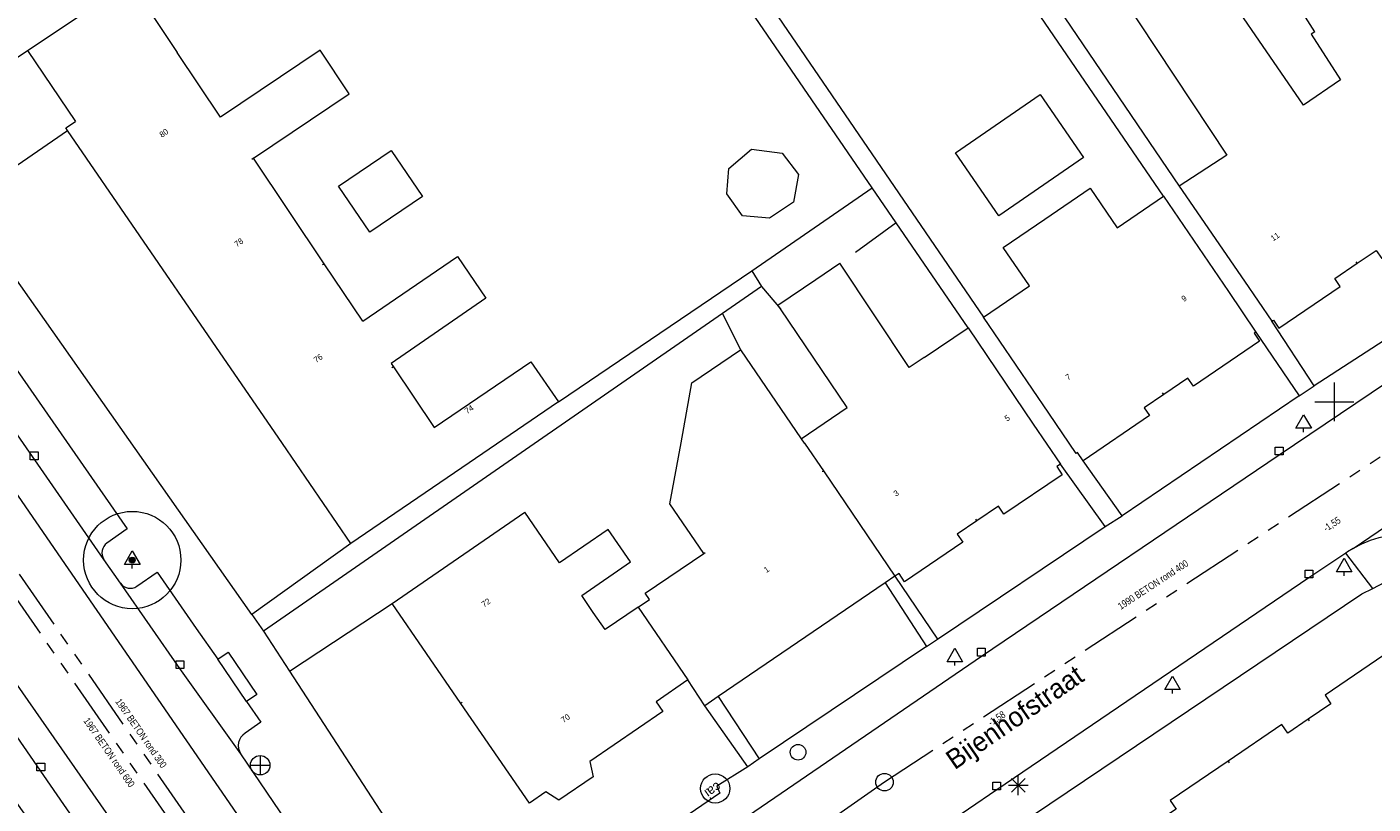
# Model space of a CAD drawing. Header units: millimetres. Extents: x 812 to 183790, y 13 to 580968.
# Tile 257 of 656: x 182815 to 182884, y 580586 to 580625. Entities that reach past the tile are written whole.
import ezdxf

# ---------------------------------------------------------------- set-up
doc = ezdxf.new("R2010")
doc.units = ezdxf.units.MM
doc.header["$LTSCALE"] = 5
for name, pattern in [('DGN1', [336.0003, 0, -336.0003]), ('DGN3', [672.0006, 448.0004, -224.0002]), ('PHANTOM2', [1.25, 0.625, -0.125, 0.125, -0.125, 0.125, -0.125])]:
    doc.linetypes.add(name, pattern=pattern)
for name, color, linetype, lineweight in [('000 BOB begin', 252, 'Continuous', 13), ('000 BOB eind', 252, 'Continuous', 13), ('000 Specificaties_S', 252, 'Continuous', 13), ('046 GEMENGD STELSEL', 252, 'PHANTOM2', 0), ('beheer openbare ruimte wegbeheer', 252, 'Continuous', 9), ('boom', 252, 'Continuous', 9), ('brandkraan -put', 252, 'Continuous', 9), ('cai-kast', 252, 'Continuous', 9), ('Grens overig bouwwerk IMGEO uitbreiding populatie', 7, 'Continuous', 0), ('Hek overige scheiding', 252, 'Continuous', 9), ('hoofdgebouw', 252, 'Continuous', 9), ('huisnummerreeks BGT', 252, 'Continuous', 9), ('inspectie- rioolput', 252, 'Continuous', 9), ('kant verharding', 252, 'Continuous', 9), ('kolk', 252, 'Continuous', 9), ('lichtmast', 252, 'Continuous', 9), ('openbaar ruimte label', 252, 'Continuous', 9), ('sluitlijn', 252, 'DGN3', 9), ('verkeersbord', 252, 'Continuous', 9), ('verkeersregelinstallatiepaal', 252, 'Continuous', 9)]:
    doc.layers.add(name, color=color, linetype=linetype, lineweight=lineweight)
for name, color, linetype, lineweight, true_color in [('bijgebouw', 1, 'Continuous', 0, 0xff0000), ('dakrand', 1, 'Continuous', 0, 0xff0000), ('scheidingsmuur', 1, 'DGN1', 13, 0xff0000)]:
    doc.layers.add(name, color=color, linetype=linetype, lineweight=lineweight, true_color=true_color)
doc.styles.add('Arial Narrow', font='Arial Narrow.shx')
doc.styles.add('Styledgn000', font='dgn000.shx')

# ---------------------------------------------------------------- blocks, each defined once
blk = doc.blocks.new('BOOM1016')
at = {"layer": 'boom', "color": 251, "linetype": 'Continuous', "lineweight": 0, "true_color": 0x696969}
blk.add_line((0, -0.433), (0, -0.233), dxfattribs=at)
at = {"layer": 'boom', "color": 251, "linetype": 'Continuous', "lineweight": 0, "true_color": 0x696969, "flags": 128}
blk.add_lwpolyline([(-0.4, -0.233), (0, 0.467), (0.4, -0.233), (-0.4, -0.233)], dxfattribs=at)
blk = doc.blocks.new('SKOLK1570')
at = {"layer": 'kolk', "color": 251, "linetype": 'Continuous', "lineweight": 0, "true_color": 0x696969, "flags": 128}
blk.add_lwpolyline([(-0.2, 0.4), (0.2, 0.4), (0.2, 0), (-0.2, 0), (-0.2, 0.4)], dxfattribs=at)
blk = doc.blocks.new('BOOM1396')
at = {"layer": 'boom', "color": 251, "linetype": 'Continuous', "lineweight": 0, "true_color": 0x696969}
blk.add_line((0, -0.433), (0, -0.233), dxfattribs=at)
at = {"layer": 'boom', "color": 251, "linetype": 'Continuous', "lineweight": 0, "true_color": 0x696969, "flags": 128}
blk.add_lwpolyline([(-0.4, -0.233), (0, 0.467), (0.4, -0.233), (-0.4, -0.233)], dxfattribs=at)
blk = doc.blocks.new('LANTP861')
at = {"layer": 'lichtmast', "color": 251, "linetype": 'Continuous', "lineweight": 0, "true_color": 0x696969}
for p, q in [((-0.5, 0), (0.5, 0.001)), ((0.354, -0.354), (-0.354, 0.354)), ((-0.354, -0.354), (0.354, 0.354)), ((0, -0.5), (0, 0.5))]:
    blk.add_line(p, q, dxfattribs=at)
blk = doc.blocks.new('BOOM1943')
at = {"layer": 'boom', "color": 251, "linetype": 'Continuous', "lineweight": 0, "true_color": 0x696969}
blk.add_line((0, -0.433), (0, -0.233), dxfattribs=at)
at = {"layer": 'boom', "color": 251, "linetype": 'Continuous', "lineweight": 0, "true_color": 0x696969, "flags": 128}
blk.add_lwpolyline([(-0.4, -0.233), (0, 0.467), (0.4, -0.233), (-0.4, -0.233)], dxfattribs=at)
blk = doc.blocks.new('RIOOLP812')
at = {"layer": 'inspectie- rioolput', "color": 251, "linetype": 'Continuous', "lineweight": 0, "true_color": 0x696969}
blk.add_circle((0, 0), 0.9, dxfattribs=at)
blk = doc.blocks.new('SKOLK2537')
at = {"layer": 'kolk', "color": 251, "linetype": 'Continuous', "lineweight": 0, "true_color": 0x696969, "flags": 128}
blk.add_lwpolyline([(-0.2, 0.4), (0.2, 0.4), (0.2, 0), (-0.2, 0), (-0.2, 0.4)], dxfattribs=at)
blk = doc.blocks.new('VERKL46')
at = {"layer": 'verkeersregelinstallatiepaal', "color": 251, "linetype": 'Continuous', "lineweight": 0, "true_color": 0x696969, "flags": 128}
for points in [[(-0.5, 0), (0.5, 0)], [(0, 0.5), (0, -0.5)]]:
    blk.add_lwpolyline(points, dxfattribs=at)
at = {"layer": 'verkeersregelinstallatiepaal', "color": 251, "linetype": 'Continuous', "lineweight": 0, "true_color": 0x696969}
blk.add_circle((0, 0), 0.5, dxfattribs=at)
blk = doc.blocks.new('BOOM2052')
at = {"layer": 'boom', "color": 251, "linetype": 'Continuous', "lineweight": 0, "true_color": 0x696969}
blk.add_line((0, -0.433), (0, -0.233), dxfattribs=at)
at = {"layer": 'boom', "color": 251, "linetype": 'Continuous', "lineweight": 0, "true_color": 0x696969, "flags": 128}
blk.add_lwpolyline([(-0.4, -0.233), (0, 0.467), (0.4, -0.233), (-0.4, -0.233)], dxfattribs=at)
blk = doc.blocks.new('VERKB205')
at = {"layer": 'verkeersbord', "color": 251, "linetype": 'Continuous', "lineweight": 0, "true_color": 0x696969}
for p, q in [((0, 1), (0, -1)), ((-1, 0), (1, 0))]:
    blk.add_line(p, q, dxfattribs=at)
blk = doc.blocks.new('BRANDK226')
at = {"layer": 'brandkraan -put', "color": 251, "linetype": 'Continuous', "lineweight": 0, "true_color": 0x696969}
blk.add_circle((0, 0), 0.4, dxfattribs=at)
blk = doc.blocks.new('SKOLK3536')
at = {"layer": 'kolk', "color": 251, "linetype": 'Continuous', "lineweight": 0, "true_color": 0x696969, "flags": 128}
blk.add_lwpolyline([(-0.2, 0.4), (0.2, 0.4), (0.2, 0), (-0.2, 0), (-0.2, 0.4)], dxfattribs=at)
blk = doc.blocks.new('SKOLK3552')
at = {"layer": 'kolk', "color": 251, "linetype": 'Continuous', "lineweight": 0, "true_color": 0x696969, "flags": 128}
blk.add_lwpolyline([(-0.2, 0.4), (0.2, 0.4), (0.2, 0), (-0.2, 0), (-0.2, 0.4)], dxfattribs=at)
blk = doc.blocks.new('SKOLK3829')
at = {"layer": 'kolk', "color": 251, "linetype": 'Continuous', "lineweight": 0, "true_color": 0x696969, "flags": 128}
blk.add_lwpolyline([(-0.2, 0.4), (0.2, 0.4), (0.2, 0), (-0.2, 0), (-0.2, 0.4)], dxfattribs=at)
blk = doc.blocks.new('CAITR255')
at = {"layer": 'cai-kast', "color": 251, "linetype": 'Continuous', "lineweight": 0, "true_color": 0x696969}
blk.add_circle((-0.019, -0.013), 0.75, dxfattribs=at)
at = {"layer": 'cai-kast', "color": 251, "linetype": 'Continuous', "lineweight": 0, "true_color": 0x696969, "insert": (-0.131, -0.092), "char_height": 0.5, "attachment_point": 5, "rotation": 215.13615, "line_spacing_factor": 0.8, "style": 'Styledgn000'}
blk.add_mtext('{\\C251;cai}', dxfattribs=at)
blk = doc.blocks.new('BOOM3294')
at = {"layer": 'boom', "color": 251, "linetype": 'Continuous', "lineweight": 0, "true_color": 0x696969}
blk.add_line((0, -0.433), (0, -0.233), dxfattribs=at)
at = {"layer": 'boom', "color": 251, "linetype": 'Continuous', "lineweight": 0, "true_color": 0x696969, "flags": 128}
blk.add_lwpolyline([(-0.4, -0.233), (0, 0.467), (0.4, -0.233), (-0.4, -0.233)], dxfattribs=at)
blk = doc.blocks.new('SKOLK4228')
at = {"layer": 'kolk', "color": 251, "linetype": 'Continuous', "lineweight": 0, "true_color": 0x696969, "flags": 128}
blk.add_lwpolyline([(-0.2, 0.4), (0.2, 0.4), (0.2, 0), (-0.2, 0), (-0.2, 0.4)], dxfattribs=at)
blk = doc.blocks.new('SKOLK4566')
at = {"layer": 'kolk', "color": 251, "linetype": 'Continuous', "lineweight": 0, "true_color": 0x696969, "flags": 128}
blk.add_lwpolyline([(-0.2, 0.4), (0.2, 0.4), (0.2, 0), (-0.2, 0), (-0.2, 0.4)], dxfattribs=at)
blk = doc.blocks.new('BOOM')
at = {"ltscale": 0.1}
h = blk.add_hatch(color=256, dxfattribs=at)
edge = h.paths.add_edge_path()
edge.add_arc((0, 0), 0.15, 0, 360)
for radius in [2.5, 0.045]:
    blk.add_circle((0, 0), radius)
blk.add_circle((0, 0), 0.15, dxfattribs=at)

msp = doc.modelspace()

# ---------------------------------------------------------------- linework, layer by layer
at = {"layer": '046 GEMENGD STELSEL', "flags": 128}
for points in [[(182833.863, 580568.935), (182833.093, 580569.318), (182806.672, 580607.517), (182806.587, 580608.358)], [(182833.863, 580568.935), (182833.819, 580569.797), (182807.343, 580607.99), (182806.587, 580608.358)], [(182887.806, 580605.404), (182859.19, 580586.653)], [(182859.19, 580586.653), (182833.863, 580568.935)]]:
    msp.add_lwpolyline(points, dxfattribs=at)
at = {"layer": 'beheer openbare ruimte wegbeheer', "color": 251, "lineweight": 0, "true_color": 0x696969}
for points in [[(182803.208, 580617.97), (182840.466, 580563.866)], [(182884.291, 580596.609), (182882.901, 580598.418)]]:
    msp.add_lwpolyline(points, dxfattribs=at)
at = {"layer": 'beheer openbare ruimte wegbeheer', "color": 251, "lineweight": 0, "true_color": 0x696969, "flags": 128}
for points in [[(182798.819, 580614.703), (182807.13, 580602.536), (182814.498, 580591.813), (182825.308, 580576.285), (182835.815, 580560.655)], [(182883.278, 580598.661), (182890.078, 580603.272), (182895.57, 580606.886)]]:
    msp.add_lwpolyline(points, dxfattribs=at)
at = {"layer": 'bijgebouw', "color": 251, "lineweight": 0, "true_color": 0x696969, "flags": 128}
msp.add_lwpolyline([(182832.74, 580614.901), (182831.133, 580617.276), (182833.843, 580619.109), (182835.45, 580616.734), (182832.74, 580614.901)], dxfattribs=at)
at = {"layer": 'dakrand', "color": 251, "lineweight": 0, "true_color": 0x696969}
msp.add_lwpolyline([(182881.304, 580625.198), (182878.763, 580629.227)], dxfattribs=at)
at = {"layer": 'dakrand', "color": 251, "lineweight": 0, "true_color": 0x696969, "flags": 128}
for points in [[(182832.38, 580610.329), (182834.763, 580611.953), (182837.252, 580613.654), (182838.693, 580611.523), (182833.836, 580608.163)], [(182861.239, 580608.472), (182860.464, 580607.95), (182856.894, 580613.313)]]:
    msp.add_lwpolyline(points, dxfattribs=at)
at = {"layer": 'Grens overig bouwwerk IMGEO uitbreiding populatie', "color": 251, "lineweight": 0, "true_color": 0x696969, "flags": 128}
for points in [[(182865.076, 580615.742), (182862.842, 580618.98), (182867.187, 580621.978), (182869.421, 580618.74), (182865.076, 580615.742)], [(182853.289, 580615.623), (182851.891, 580615.744), (182851.086, 580616.877), (182851.192, 580618.169), (182852.352, 580619.178), (182853.931, 580618.958), (182854.771, 580617.87), (182854.513, 580616.446), (182853.289, 580615.623)]]:
    msp.add_lwpolyline(points, dxfattribs=at)
at = {"layer": 'Hek overige scheiding', "color": 251, "lineweight": 0, "true_color": 0x696969}
for points in [[(182852.367, 580612.927), (182858.558, 580617.19)], [(182859.793, 580615.387), (182857.709, 580613.866)], [(182852.869, 580612.111), (182853.845, 580610.967)], [(182850.862, 580610.722), (182851.79, 580608.86)]]:
    msp.add_lwpolyline(points, dxfattribs=at)
at = {"layer": 'hoofdgebouw', "color": 251, "lineweight": 0, "true_color": 0x696969, "flags": 128}
for points in [[(182872.453, 580629.767), (182870.457, 580628.413), (182876.791, 580618.868), (182874.336, 580617.264)], [(182882.624, 580622.729), (182880.731, 580621.425), (182875.198, 580629.49), (182873.408, 580628.287)], [(182881.304, 580625.198), (182881.117, 580625.076), (182882.624, 580622.729)], [(182826.752, 580618.7), (182831.681, 580622.014), (182830.179, 580624.248), (182825.072, 580620.814), (182822.837, 580624.139)], [(182817.207, 580620.133), (182817.12, 580620.26), (182817.606, 580620.595)], [(182867.432, 580615.579), (182869.766, 580617.17), (182871.157, 580615.129), (182873.538, 580616.752)], [(182864.281, 580610.537), (182866.644, 580612.148), (182865.297, 580614.123), (182867.432, 580615.579)], [(182883.489, 580613.305), (182884.47, 580613.97), (182884.75, 580613.56), (182887.89, 580615.68)], [(182879.18, 580610.39), (182879.46, 580609.97), (182882.61, 580612.11), (182882.33, 580612.52), (182883.489, 580613.305)], [(182853.845, 580610.967), (182853.716, 580611.158), (182855.665, 580612.48)], [(182854.903, 580604.296), (182857.277, 580605.906), (182853.845, 580610.967)], [(182878.28, 580609.77), (182878.19, 580609.71), (182878.47, 580609.3), (182875.07, 580606.99), (182874.78, 580607.41), (182873.541, 580606.569)], [(182848.735, 580604.083), (182849.295, 580607.158), (182851.79, 580608.86)], [(182833.955, 580607.986), (182836.05, 580604.87), (182841.02, 580608.25), (182842.43, 580606.19)], [(182873.541, 580606.569), (182872.54, 580605.89), (182872.82, 580605.48), (182869.41, 580603.16)], [(182869.41, 580603.16), (182869.12, 580603.58), (182869.04, 580603.53), (182867.64, 580605.61)], [(182849.898, 580598.392), (182848.164, 580600.945), (182848.735, 580604.083)], [(182854.903, 580604.296), (182855.063, 580604.061), (182855.08, 580604.072), (182856.087, 580602.595)], [(182868.24, 580602.99), (182868.05, 580602.86), (182868.33, 580602.44), (182865.33, 580600.42), (182865.05, 580600.83), (182863.945, 580600.079)], [(182844.225, 580595.376), (182843.627, 580596.248), (182846.133, 580597.968), (182844.992, 580599.63), (182842.494, 580597.916), (182840.7, 580600.53)], [(182863.945, 580600.079), (182862.93, 580599.39), (182863.21, 580598.98), (182860.22, 580596.95), (182859.94, 580597.37), (182859.73, 580597.23)], [(182846.523, 580595.644), (182847.107, 580596.041), (182846.895, 580596.353), (182849.898, 580598.392)], [(182846.523, 580595.644), (182844.836, 580594.486), (182844.225, 580595.376)], [(182890.04, 580580.47), (182886.72, 580585.23), (182889.15, 580586.88), (182886.382, 580590.773), (182886.43, 580590.84), (182884.86, 580593.17), (182881.84, 580591.12), (182882.14, 580590.68), (182880.97, 580589.884)], [(182849.089, 580591.905), (182847.451, 580590.781), (182847.798, 580590.276), (182844.053, 580587.706)], [(182880.97, 580589.884), (182879.92, 580589.17), (182879.62, 580589.61), (182876.857, 580587.733)], [(182844.053, 580587.706), (182844.21, 580586.92), (182842.46, 580585.72), (182841.79, 580586.153)], [(182876.857, 580587.733), (182873.88, 580585.71), (182874.18, 580585.27), (182873.075, 580584.523)]]:
    msp.add_lwpolyline(points, dxfattribs=at)
at = {"layer": 'hoofdgebouw', "color": 251, "lineweight": 0, "true_color": 0x696969}
for points in [[(182815.146, 580624.235), (182820.427, 580627.758)], [(182820.427, 580627.758), (182822.837, 580624.139)], [(182815.146, 580624.235), (182817.606, 580620.595)], [(182820.924, 580614.712), (182817.207, 580620.133)], [(182830.393, 580613.284), (182826.752, 580618.7)], [(182874.336, 580617.264), (182877.7, 580612.39)], [(182873.538, 580616.752), (182876.88, 580611.85)], [(182824.628, 580609.31), (182820.924, 580614.712)], [(182832.38, 580610.329), (182830.393, 580613.284)], [(182855.665, 580612.48), (182856.894, 580613.313)], [(182877.7, 580612.39), (182879.1, 580610.33)], [(182876.88, 580611.85), (182878.28, 580609.77)], [(182867.64, 580605.61), (182864.281, 580610.537)], [(182879.1, 580610.33), (182879.18, 580610.39)], [(182861.239, 580608.472), (182863.487, 580609.996)], [(182863.487, 580609.996), (182866.84, 580605.05)], [(182828.242, 580604.041), (182824.628, 580609.31)], [(182851.79, 580608.86), (182854.903, 580604.296)], [(182833.836, 580608.163), (182833.955, 580607.986)], [(182842.43, 580606.19), (182837.46, 580602.8)], [(182866.84, 580605.05), (182868.24, 580602.99)], [(182831.76, 580598.91), (182828.242, 580604.041)], [(182837.46, 580602.8), (182831.76, 580598.91)], [(182856.087, 580602.595), (182859.73, 580597.23)], [(182833.88, 580595.83), (182840.7, 580600.53)], [(182859.73, 580597.23), (182859.223, 580596.885)], [(182859.223, 580596.885), (182850.65, 580591.056)], [(182837.41, 580590.7), (182833.88, 580595.83)], [(182846.523, 580595.644), (182849.089, 580591.905)], [(182849.95, 580590.58), (182849.089, 580591.905)], [(182850.65, 580591.056), (182849.95, 580590.58)], [(182840.94, 580585.57), (182837.41, 580590.7)], [(182841.79, 580586.153), (182840.94, 580585.57)]]:
    msp.add_lwpolyline(points, dxfattribs=at)
at = {"layer": 'kant verharding', "color": 251, "lineweight": 0, "true_color": 0x696969, "flags": 128}
for points in [[(182857.962, 580631.358), (182864.429, 580631.863), (182874.336, 580617.264)], [(182873.538, 580616.752), (182864.515, 580629.934)], [(182863.487, 580609.996), (182859.793, 580615.387), (182858.558, 580617.19), (182851.317, 580627.758), (182852.136, 580628.309), (182864.281, 580610.537)], [(182809.529, 580620.487), (182815.146, 580624.235)], [(182831.76, 580598.91), (182826.677, 580595.27), (182811.786, 580616.408), (182817.207, 580620.133)], [(182842.43, 580606.19), (182852.367, 580612.927), (182852.869, 580612.111), (182850.862, 580610.722), (182827.28, 580594.402), (182828.609, 580592.359), (182836.377, 580580.419)], [(182889.921, 580612.618), (182881.275, 580607.004), (182879.1, 580610.33)], [(182850.65, 580591.056), (182852.757, 580587.847), (182852.159, 580587.446), (182850.574, 580586.444), (182850.724, 580586.088), (182841.052, 580579.467), (182840.133, 580579.119), (182839.165, 580578.975), (182838.352, 580579.133), (182836.377, 580580.419), (182839.326, 580576.174), (182842.56, 580578.342), (182864.17, 580593.13), (182879.48, 580603.46), (182892.09, 580611.958)], [(182878.28, 580609.77), (182880.507, 580606.503), (182871.399, 580600.334), (182869.41, 580603.16)], [(182859.223, 580596.885), (182861.349, 580593.618), (182861.924, 580594.004), (182870.529, 580599.783), (182868.24, 580602.99)], [(182859.73, 580597.23), (182861.924, 580594.004)], [(182868.63, 580582.14), (182866.795, 580584.94), (182883.732, 580596.324), (182884.291, 580596.609), (182884.908, 580596.923), (182885.673, 580597.12), (182886.487, 580597.164), (182887.248, 580596.904), (182888.058, 580596.339), (182888.61, 580595.421), (182924.227, 580544.001), (182925.37, 580542.35), (182932.671, 580531.81), (182933.022, 580531.096), (182933.169, 580530.384), (182933.112, 580529.623), (182932.8, 580528.814), (182932.081, 580528.007), (182931.613, 580527.685), (182926.032, 580523.839), (182922.974, 580521.732), (182914.681, 580516.018), (182912.15, 580519.735)], [(182828.609, 580592.359), (182833.88, 580595.83)], [(182861.349, 580593.618), (182852.757, 580587.847)], [(182826.399, 580590.795), (182824.919, 580592.969)], [(182822.678, 580577.263), (182821.277, 580579.317), (182812.887, 580591.467), (182812.954, 580591.119), (182812.696, 580590.664), (182811.519, 580589.913), (182819.411, 580578.757), (182819.371, 580578.484), (182821.027, 580576.086), (182822.678, 580577.263), (182823.776, 580575.57), (182825.17, 580573.569), (182826.181, 580572.074), (182825.642, 580571.709), (182824.631, 580573.204), (182824.911, 580572.137), (182820.054, 580569.436), (182820.417, 580570.195), (182820.475, 580571.057), (182820.38, 580571.87), (182820.081, 580572.735), (182814.801, 580580.495), (182809.61, 580577.12)], [(182852.159, 580587.446), (182849.95, 580590.58)]]:
    msp.add_lwpolyline(points, dxfattribs=at)
for points in [[(182813.761, 580609.031), (182820.266, 580599.663), (182819.224, 580598.932, 0.41181), (182819.074, 580598.097)], [(182889.9, 580597.12, 0.397017), (182883.278, 580598.661), (182882.995, 580598.484), (182882.901, 580598.418), (182881.01, 580597.15), (182864.96, 580586.26), (182846.04, 580573.35), (182842.81, 580571.158), (182841.208, 580567.267), (182835.61, 580575.363), (182835.076, 580574.994), (182833.432, 580577.393), (182833.968, 580577.76), (182833.077, 580579.062), (182832.541, 580578.695), (182831.596, 580580.094), (182832.826, 580580.952), (182831.352, 580583.064), (182830.122, 580582.206), (182826.105, 580588.104), (182822.977, 580592.488), (182819.931, 580596.866), (182819.074, 580598.097), (182811.986, 580608.284)], [(182819.931, 580596.866, 0.41181), (182820.766, 580596.716), (182821.811, 580597.437), (182823.816, 580594.55), (182824.919, 580592.969), (182825.456, 580593.334), (182826.936, 580591.16), (182826.399, 580590.795), (182827.134, 580589.736), (182826.326, 580589.171, 0.411448), (182826.105, 580588.104)]]:
    msp.add_lwpolyline(points, format="xyb", dxfattribs=at)
at = {"layer": 'scheidingsmuur', "color": 251, "lineweight": 0, "ltscale": 0.1, "true_color": 0x696969, "flags": 128}
for points in [[(182883.489, 580613.305), (182874.973, 580625.961), (182874.73, 580625.797), (182873.242, 580628.176), (182873.408, 580628.287)], [(182887.89, 580615.68), (182882.984, 580622.971), (182882.624, 580622.729)], [(182880.97, 580589.884), (182886.264, 580582.027), (182888.146, 580579.257)]]:
    msp.add_lwpolyline(points, dxfattribs=at)
at = {"layer": 'scheidingsmuur', "color": 251, "lineweight": 0, "ltscale": 0.1, "true_color": 0x696969}
for points in [[(182826.752, 580618.7), (182820.924, 580614.712)], [(182873.541, 580606.569), (182867.432, 580615.579)], [(182830.393, 580613.284), (182824.628, 580609.31)], [(182863.945, 580600.079), (182855.665, 580612.48)], [(182833.955, 580607.986), (182828.242, 580604.041)], [(182856.087, 580602.595), (182848.735, 580604.083)], [(182849.898, 580598.392), (182856.087, 580602.595)], [(182837.41, 580590.7), (182844.225, 580595.376)], [(182876.857, 580587.733), (182881.166, 580581.382)]]:
    msp.add_lwpolyline(points, dxfattribs=at)
at = {"layer": 'sluitlijn', "color": 251, "lineweight": 0, "true_color": 0x696969}
for points in [[(182880.507, 580606.503), (182881.275, 580607.004)], [(182870.529, 580599.783), (182871.399, 580600.334)], [(182826.677, 580595.27), (182827.28, 580594.402)]]:
    msp.add_lwpolyline(points, dxfattribs=at)

# ---------------------------------------------------------------- block references
at = {"color": 251, "linetype": 'Continuous', "lineweight": 0, "true_color": 0x696969}
for name, p in [('VERKB205', (182882.31, 580606.19)), ('BOOM2052', (182880.733, 580605.063)), ('SKOLK4228', (182815.488, 580603.215)), ('SKOLK3829', (182879.48, 580603.46)), ('BOOM1396', (182820.527, 580598.063)), ('BOOM1943', (182882.816, 580597.692)), ('SKOLK2537', (182881.01, 580597.15)), ('BOOM1016', (182862.805, 580593.07)), ('SKOLK4566', (182864.17, 580593.13)), ('SKOLK3552', (182822.977, 580592.488)), ('BOOM3294', (182873.996, 580591.637)), ('BRANDK226', (182854.75, 580588.19)), ('SKOLK3536', (182815.826, 580587.234)), ('VERKL46', (182827.101, 580587.52)), ('CAITR255', (182850.512, 580586.34)), ('LANTP861', (182866.07, 580586.49)), ('SKOLK1570', (182864.96, 580586.26))]:
    msp.add_blockref(name, p, dxfattribs=at)
at = {"linetype": 'Continuous', "lineweight": 0, "xscale": 0.5, "yscale": 0.5}
msp.add_blockref('RIOOLP812', (182859.19, 580586.653), dxfattribs=at)
at = {"layer": 'boom'}
msp.add_blockref('BOOM', (182820.527, 580598.063), dxfattribs=at)

# ---------------------------------------------------------------- texts
at = {"layer": '000 BOB begin', "insert": (182882.206, 580599.88), "char_height": 0.36, "attachment_point": 5, "rotation": 33.23155, "line_spacing_factor": 0.6, "style": 'Arial Narrow'}
msp.add_mtext('-1,55', dxfattribs=at)
at = {"layer": '000 BOB eind', "insert": (182864.973, 580589.898), "char_height": 0.36, "attachment_point": 5, "rotation": 33.23155, "line_spacing_factor": 0.6, "style": 'Arial Narrow'}
msp.add_mtext('-1,58', dxfattribs=at)
at = {"layer": '000 Specificaties_S', "char_height": 0.36, "attachment_point": 5, "line_spacing_factor": 0.6, "style": 'Arial Narrow'}
for s, insert, rotation in [('1990 BETON rond 400', (182872.996, 580596.795), 33.23533), ('1967 BETON rond 300', (182820.981, 580589.164), 304.6786), ('1967 BETON rond 600', (182819.34, 580588.179), 304.6786)]:
    msp.add_mtext(s, dxfattribs=dict(at, insert=insert, rotation=rotation))
at = {"layer": 'huisnummerreeks BGT', "color": 251, "linetype": 'Continuous', "lineweight": 0, "true_color": 0x696969, "char_height": 0.3, "attachment_point": 5, "line_spacing_factor": 0.8, "style": 'Styledgn000'}
for s, insert, rotation in [('{\\C251;80}', (182822.151, 580619.996), 34.4), ('{\\C251;78}', (182826.003, 580614.373), 34.4), ('{\\C251;11}', (182879.266, 580614.674), 34.2), ('{\\C251;9}', (182874.589, 580611.499), 34.2), ('{\\C251;76}', (182830.081, 580608.427), 34.4), ('{\\C251;7}', (182868.63, 580607.467), 34.2), ('{\\C251;74}', (182837.841, 580605.803), 34.4), ('{\\C251;5}', (182865.498, 580605.356), 33.9), ('{\\C251;3}', (182859.791, 580601.493), 34.2), ('{\\C251;1}', (182853.125, 580597.576), 34.2), ('{\\C251;72}', (182838.706, 580595.873), 34.5), ('{\\C251;70}', (182842.795, 580589.93), 34.5)]:
    msp.add_mtext(s, dxfattribs=dict(at, insert=insert, rotation=rotation))
at = {"layer": 'openbaar ruimte label', "color": 251, "linetype": 'Continuous', "lineweight": 0, "true_color": 0x696969, "insert": (182865.967, 580589.868), "char_height": 1, "attachment_point": 5, "rotation": 34.6, "line_spacing_factor": 0.8, "style": 'Styledgn000'}
msp.add_mtext('{\\C251;Bijenhofstraat}', dxfattribs=at)

doc.saveas('drawing.dxf')
